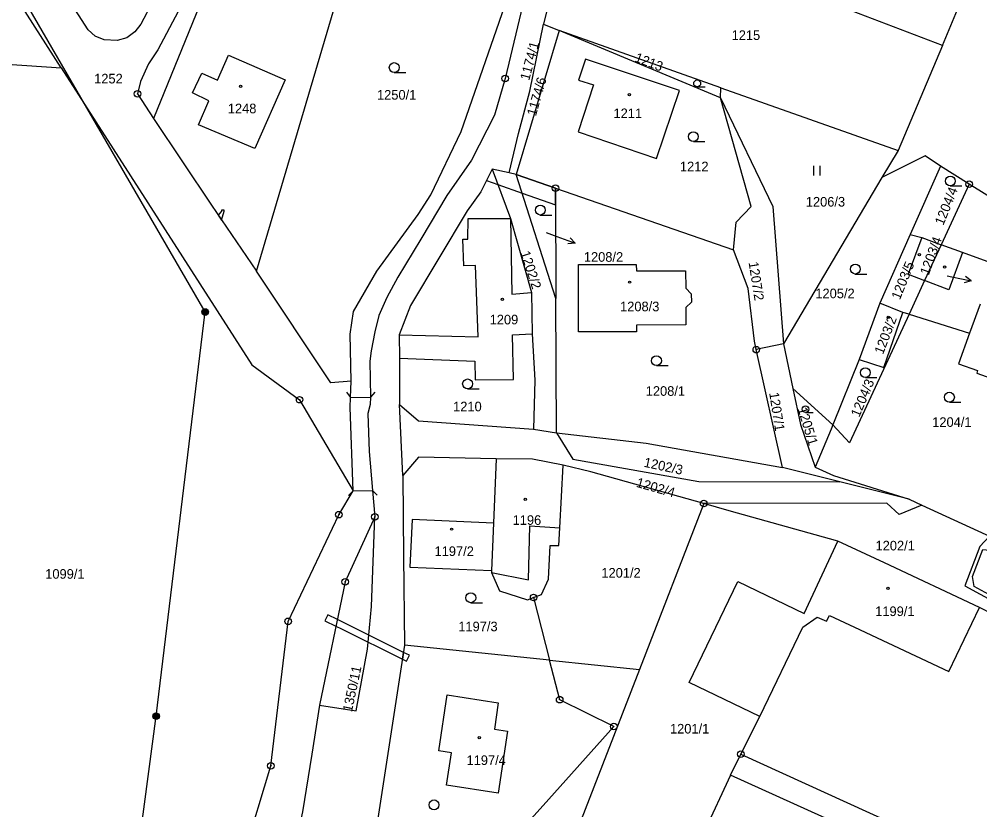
# Model space of a CAD drawing. Extents: x -587171 to -555306, y -1167727 to -1074732.
# Drawn here: x -559980.4 to -559834.5, y -1076963.9 to -1076843.9 of the extents above; entities that cross this region are included whole.
import ezdxf

# ---------------------------------------------------------------- set-up
doc = ezdxf.new("R2010")
doc.units = 0
for name, color, linetype in [('Hranice parcel', 7, 'Continuous'), ('Parcelní čísla', 7, 'Continuous'), ('Pop  PČ popisy', 7, 'Continuous'), ('Poz předměty', 7, 'Continuous'), ('Vnitřní kresba', 7, 'Continuous'), ('Věcná břemena k části', 7, 'Continuous'), ('Značky bodu BP', 7, 'Continuous'), ('Značky budov', 7, 'Continuous'), ('Značky kultur', 7, 'Continuous')]:
    doc.layers.add(name, color=color, linetype=linetype)

msp = doc.modelspace()

# ---------------------------------------------------------------- linework, layer by layer
at = {"layer": 'Hranice parcel'}
for p, q in [((-559840.17, -1076847.86), (-559825.87, -1076813.36)), ((-559840.17, -1076847.86), (-559881.44, -1076832.12)), ((-559951.35, -1076837.61), (-559960.01, -1076858.96)), ((-559900.77, -1076844.65), (-559898.41, -1076845.57)), ((-559898.41, -1076845.57), (-559904.91, -1076867.48)), ((-559873.89, -1076855.84), (-559898.41, -1076845.57)), ((-559873.85, -1076854.29), (-559898.41, -1076845.57)), ((-559840.17, -1076847.86), (-559846.9, -1076863.82)), ((-559873.89, -1076855.84), (-559873.85, -1076854.29)), ((-559873.85, -1076854.29), (-559846.9, -1076863.82)), ((-559846.9, -1076863.82), (-559849.4, -1076867.89)), ((-559840.5, -1076866.2), (-559845.09, -1076876.57)), ((-559836.12, -1076868.94), (-559840.5, -1076866.2)), ((-559906.01, -1076867.23), (-559908.56, -1076866.67)), ((-559904.91, -1076867.48), (-559906.01, -1076867.23)), ((-559898.9, -1076886.3), (-559904.91, -1076867.48)), ((-559904.91, -1076867.48), (-559898.96, -1076869.54)), ((-559849.4, -1076867.89), (-559864.33, -1076893.15)), ((-559836.12, -1076868.94), (-559840.37, -1076878.13)), ((-559817.7, -1076880.49), (-559836.12, -1076868.94)), ((-559898.96, -1076869.54), (-559898.9, -1076886.3)), ((-559898.96, -1076869.54), (-559871.91, -1076878.89)), ((-559845.09, -1076876.57), (-559849.7, -1076886.98)), ((-559845.09, -1076876.57), (-559843.32, -1076877.04)), ((-559843.32, -1076877.04), (-559840.37, -1076878.13)), ((-559840.37, -1076878.13), (-559842.89, -1076883.57)), ((-559837.13, -1076879.32), (-559840.37, -1076878.13)), ((-559819.35, -1076885.83), (-559837.13, -1076879.32)), ((-559842.89, -1076883.57), (-559845.26, -1076888.69)), ((-559898.83, -1076906.68), (-559898.9, -1076886.3)), ((-559849.7, -1076886.98), (-559852.84, -1076895.54)), ((-559846.19, -1076888.4), (-559849.7, -1076886.98)), ((-559845.26, -1076888.69), (-559846.19, -1076888.4)), ((-559864.33, -1076893.15), (-559868.46, -1076894.06)), ((-559864.47, -1076911.97), (-559868.46, -1076894.06)), ((-559864.33, -1076893.15), (-559862.89, -1076899.95)), ((-559922.65, -1076895.37), (-559922.64, -1076902.38)), ((-559852.84, -1076895.54), (-559856.83, -1076905.46)), ((-559856.83, -1076905.46), (-559862.89, -1076899.95)), ((-559862.89, -1076899.95), (-559861.73, -1076905.42)), ((-559922.13, -1076913.19), (-559922.64, -1076902.38)), ((-559861.73, -1076905.42), (-559859.5, -1076911.89)), ((-559902.29, -1076906.16), (-559898.83, -1076906.68)), ((-559907.97, -1076910.64), (-559908.38, -1076920.39)), ((-559855.78, -1076914.15), (-559864.47, -1076911.97)), ((-559845.26, -1076916.79), (-559855.78, -1076914.15)), ((-559929.68, -1076915.52), (-559926.75, -1076915.47)), ((-559926.75, -1076915.47), (-559926.41, -1076919.45)), ((-559876.45, -1076917.43), (-559886.22, -1076942.65)), ((-559845.26, -1076916.79), (-559843.31, -1076917.68)), ((-559843.31, -1076917.68), (-559830.97, -1076923.33)), ((-559908.38, -1076920.39), (-559908.69, -1076927.62)), ((-559908.69, -1076927.62), (-559908.7, -1076927.89)), ((-559902.28, -1076931.69), (-559899.85, -1076941.23)), ((-559899.85, -1076941.23), (-559921.87, -1076938.92)), ((-559899.85, -1076941.23), (-559886.22, -1076942.65)), ((-559886.22, -1076942.65), (-559900.64, -1076979.86)), ((-559872.38, -1076958.66), (-559870.8, -1076955.49)), ((-559870.8, -1076955.49), (-559834.55, -1076971.98)), ((-559872.38, -1076958.66), (-559878.13, -1076971.03))]:
    msp.add_line(p, q, dxfattribs=at)
for points in [[(-559938.25, -1076771.25), (-559937.57, -1076771.44), (-559946.65, -1076786.97), (-559949.75, -1076793.25), (-559950.81, -1076796.07), (-559951.35, -1076798.09), (-559958.07, -1076834.44), (-559959.38, -1076839.26), (-559960.09, -1076841.08), (-559961.95, -1076844.64), (-559962.87, -1076845.81), (-559964.08, -1076846.68), (-559965.52, -1076847.13), (-559967.49, -1076847.03), (-559968.86, -1076846.47), (-559969.95, -1076845.48), (-559979.67, -1076830.36)], [(-559893.71, -1076792.69), (-559893, -1076793.97), (-559894.13, -1076799.69), (-559896.32, -1076808.92), (-559897.08, -1076811.11), (-559898.86, -1076816.86), (-559898.74, -1076818.83), (-559900.49, -1076827.14), (-559906.6, -1076852.89), (-559908.24, -1076858.44), (-559911.74, -1076865.26), (-559915.45, -1076870.63), (-559919.41, -1076877.27), (-559922.9, -1076883.06), (-559924.6, -1076886.14), (-559925.8, -1076888.87), (-559926.41, -1076891.33), (-559926.98, -1076894.26), (-559927.14, -1076895.8), (-559927.07, -1076901.25), (-559927.09, -1076902.41), (-559927.45, -1076903.76), (-559927.26, -1076909.55), (-559926.75, -1076915.47)], [(-559946.73, -1076797.71), (-559946.89, -1076797.47), (-559947.31, -1076799.25), (-559950.3, -1076815.38), (-559954.4, -1076837.03), (-559956.29, -1076842.71), (-559959.37, -1076848.52), (-559960.75, -1076850.63), (-559962, -1076853.34), (-559962.43, -1076855.22), (-559960.01, -1076858.96)], [(-559974.06, -1076851.25), (-559985.47, -1076833.41), (-559985.58, -1076833.22), (-559989.34, -1076832.67), (-560002.27, -1076812.43), (-560004.14, -1076810.1), (-560006.38, -1076808.1), (-560006.59, -1076807.71), (-560006.43, -1076807.18), (-560004.56, -1076804.79), (-560020.92, -1076798.81)], [(-559944.37, -1076882.14), (-559930.58, -1076835.53), (-559931.44, -1076825.66), (-559928.42, -1076815.77)], [(-559929.99, -1076898.85), (-559930.15, -1076891.71), (-559929.66, -1076888.28), (-559926.11, -1076882.16), (-559919.8, -1076873.52), (-559917.9, -1076870.53), (-559913.28, -1076860.94), (-559906.24, -1076840.65), (-559905.14, -1076836.63), (-559903.12, -1076824.14)], [(-559897.72, -1076832.03), (-559898.51, -1076835.29), (-559900.77, -1076844.65)], [(-559906.01, -1076867.23), (-559904.57, -1076861.23), (-559902.87, -1076854.79), (-559900.77, -1076844.65)], [(-560070.59, -1076844.69), (-560052.35, -1076845.94), (-559974.06, -1076851.25)], [(-559895.44, -1076853.11), (-559893.2, -1076853.82), (-559895.54, -1076861), (-559883.6, -1076865.02), (-559880.13, -1076854.69), (-559894.4, -1076849.92), (-559895.44, -1076853.11)], [(-559974.06, -1076851.25), (-559945.06, -1076896.37), (-559937.82, -1076901.66), (-559929.68, -1076915.52)], [(-559871.91, -1076878.89), (-559871.51, -1076874.71), (-559869.24, -1076872.34), (-559873.89, -1076855.84)], [(-559873.89, -1076855.84), (-559865.95, -1076872.3), (-559864.33, -1076893.15)], [(-559960.01, -1076858.96), (-559951.22, -1076872.14), (-559944.37, -1076882.14)], [(-559840.5, -1076866.2), (-559842.81, -1076864.6), (-559849.4, -1076867.89)], [(-559908.56, -1076866.67), (-559910.3, -1076870.08), (-559912.37, -1076873), (-559920.99, -1076887.33), (-559922.69, -1076891.83), (-559922.65, -1076895.37)], [(-559908.56, -1076866.67), (-559905.81, -1076874.12), (-559902.6, -1076885.39), (-559902.5, -1076891.68)], [(-559843.32, -1076877.04), (-559845.39, -1076882.62), (-559842.89, -1076883.57)], [(-559868.46, -1076894.06), (-559868.75, -1076892.76), (-559869.72, -1076884.77), (-559871.91, -1076878.89)], [(-559837.13, -1076879.32), (-559839.2, -1076884.96), (-559842.89, -1076883.57)], [(-559886.67, -1076891.33), (-559895.44, -1076891.35), (-559895.45, -1076881.13), (-559886.69, -1076881.13), (-559886.68, -1076882.1), (-559879.2, -1076882.09), (-559879.16, -1076884.72), (-559878.34, -1076885.56), (-559878.32, -1076886.84), (-559879.17, -1076887.65), (-559879.17, -1076890.29), (-559886.66, -1076890.33), (-559886.67, -1076891.33)], [(-559929.99, -1076898.85), (-559933.06, -1076899.08), (-559944.37, -1076882.14)], [(-559852.84, -1076895.54), (-559849.07, -1076896.78), (-559846.19, -1076888.4)], [(-559845.26, -1076888.69), (-559854.3, -1076908.23), (-559856.83, -1076905.46)], [(-559845.26, -1076888.69), (-559836.07, -1076891.54), (-559837.75, -1076896.19), (-559834.84, -1076897.25), (-559834.98, -1076897.65), (-559827.31, -1076900.36), (-559823.86, -1076890.88), (-559821.21, -1076891.84)], [(-559922.65, -1076895.37), (-559911.22, -1076895.83), (-559911.16, -1076898.64), (-559905.35, -1076898.6), (-559905.48, -1076891.82), (-559902.5, -1076891.68)], [(-559902.5, -1076891.68), (-559902.12, -1076898.67), (-559902.29, -1076906.16)], [(-559929.68, -1076915.52), (-559930.14, -1076902.84), (-559930.08, -1076901.31), (-559929.99, -1076898.85)], [(-559922.64, -1076902.38), (-559919.78, -1076904.88), (-559902.29, -1076906.16)], [(-559856.83, -1076905.46), (-559857.09, -1076906.11), (-559859.5, -1076911.89)], [(-559898.83, -1076906.68), (-559896.35, -1076910.68), (-559877.2, -1076914.1), (-559855.78, -1076914.15)], [(-559898.83, -1076906.68), (-559885.19, -1076908.25), (-559864.47, -1076911.97)], [(-559907.97, -1076910.64), (-559919.75, -1076910.38), (-559922.13, -1076913.19)], [(-559897.77, -1076911.62), (-559902.47, -1076910.69), (-559907.97, -1076910.64)], [(-559902.28, -1076931.69), (-559901.08, -1076931.24), (-559900.02, -1076928.91), (-559899.79, -1076923.81), (-559898.47, -1076923.82), (-559898.32, -1076921.1), (-559897.77, -1076911.62)], [(-559876.45, -1076917.43), (-559893.61, -1076912.6), (-559897.77, -1076911.62)], [(-559922.13, -1076913.19), (-559922.02, -1076925.49), (-559921.87, -1076938.92)], [(-559859.5, -1076911.89), (-559856.73, -1076913.15), (-559845.26, -1076916.79)], [(-559965.42, -1077008.24), (-559963.06, -1077004.98), (-559959.52, -1076989.9), (-559946.18, -1076970.53), (-559942.18, -1076957.26), (-559939.56, -1076935.32), (-559931.86, -1076919.12), (-559929.68, -1076915.52)], [(-559843.31, -1076917.68), (-559846.77, -1076919.08), (-559848.63, -1076917.36), (-559876.45, -1076917.43)], [(-559856.1, -1076923.13), (-559872.6, -1076918.52), (-559876.45, -1076917.43)], [(-559926.41, -1076919.45), (-559930.89, -1076929.32), (-559934.81, -1076948.05)], [(-559934.81, -1076948.05), (-559929.24, -1076948.93), (-559927.5, -1076939.57), (-559926.92, -1076933.08), (-559926.41, -1076919.45)], [(-559908.38, -1076920.39), (-559920.74, -1076919.86), (-559921.07, -1076927.09), (-559908.69, -1076927.62)], [(-559870.8, -1076955.49), (-559867.94, -1076949.78), (-559878.66, -1076944.59), (-559871.24, -1076929.28), (-559861.21, -1076934.12), (-559856.1, -1076923.13)], [(-559832.36, -1076934.35), (-559834.56, -1076933.23), (-559849.01, -1076926.45), (-559856.1, -1076923.13)], [(-559908.7, -1076927.89), (-559907.48, -1076930.7), (-559903.21, -1076932.03), (-559902.28, -1076931.69)], [(-559921.87, -1076938.92), (-559926.36, -1076967.89), (-559926.64, -1076971.53), (-559926.22, -1076975.34)], [(-559910.09, -1076973.59), (-559900.85, -1076963.28), (-559890.11, -1076951.3), (-559898.32, -1076947.22), (-559899.85, -1076941.23)], [(-559914.76, -1076955.29), (-559916.68, -1076955), (-559915.41, -1076946.5), (-559907.66, -1076947.69), (-559908.24, -1076951.7), (-559906.26, -1076952.01), (-559907.68, -1076961.42), (-559915.51, -1076960.22), (-559914.76, -1076955.29)], [(-559934.81, -1076948.05), (-559935.97, -1076955.51), (-559937.36, -1076964.24), (-559938, -1076966.97), (-559938.64, -1076968.88), (-559939.64, -1076971.4), (-559940.28, -1076972.84), (-559942.02, -1076976.09), (-559944.06, -1076979.5)], [(-559841.32, -1076972.75), (-559851.01, -1076968.36), (-559872.38, -1076958.66)]]:
    msp.add_lwpolyline(points, dxfattribs=at)
at = {"layer": 'Pop  PČ popisy'}
for p, q in [((-559900.36, -1076876.28), (-559898.78, -1076876.86)), ((-559898.78, -1076876.86), (-559895.96, -1076877.89)), ((-559895.96, -1076877.89), (-559897.07, -1076878.01)), ((-559895.96, -1076877.89), (-559896.73, -1076877.07)), ((-559839.47, -1076882.86), (-559838.75, -1076883.01)), ((-559838.75, -1076883.01), (-559835.82, -1076883.63)), ((-559835.82, -1076883.63), (-559836.9, -1076883.92)), ((-559835.82, -1076883.63), (-559836.69, -1076882.94))]:
    msp.add_line(p, q, dxfattribs=at)
at = {"layer": 'Poz předměty'}
for p, q in [((-559952.18, -1076888.34), (-559981.15, -1076838.35)), ((-559959.61, -1076949.72), (-559952.18, -1076888.34)), ((-559967.04, -1077006.04), (-559959.61, -1076949.72))]:
    msp.add_line(p, q, dxfattribs=at)
for centre, radius in [((-559952.18, -1076888.34), 0.5), ((-559952.18, -1076888.34), 0.4), ((-559952.18, -1076888.34), 0.3), ((-559952.18, -1076888.34), 0.2), ((-559952.18, -1076888.34), 0.1), ((-559959.61, -1076949.72), 0.5), ((-559959.61, -1076949.72), 0.4), ((-559959.61, -1076949.72), 0.3), ((-559959.61, -1076949.72), 0.2), ((-559959.61, -1076949.72), 0.1)]:
    msp.add_circle(centre, radius, dxfattribs=at)
at = {"layer": 'Vnitřní kresba'}
for p, q in [((-559950.27, -1076853.13), (-559948.63, -1076849.31)), ((-559948.63, -1076849.31), (-559940.01, -1076853.06)), ((-559954.1, -1076855.08), (-559952.66, -1076852.06)), ((-559952.66, -1076852.06), (-559950.27, -1076853.13)), ((-559940.01, -1076853.06), (-559944.63, -1076863.53)), ((-559951.61, -1076856.25), (-559954.1, -1076855.08)), ((-559953.19, -1076859.9), (-559951.61, -1076856.25)), ((-559944.63, -1076863.53), (-559953.19, -1076859.9)), ((-559912.26, -1076877.26), (-559912.24, -1076874.14)), ((-559912.24, -1076874.14), (-559905.81, -1076874.12)), ((-559905.81, -1076874.12), (-559905.59, -1076885.64)), ((-559913.03, -1076877.29), (-559912.26, -1076877.26)), ((-559912.87, -1076881.33), (-559913.03, -1076877.29)), ((-559911.09, -1076881.28), (-559912.87, -1076881.33)), ((-559910.72, -1076892.1), (-559911.09, -1076881.28)), ((-559905.59, -1076885.64), (-559902.6, -1076885.39)), ((-559834.48, -1076887.15), (-559836.07, -1076891.54)), ((-559922.69, -1076891.83), (-559910.72, -1076892.1)), ((-559930.72, -1076900.54), (-559930.08, -1076901.31)), ((-559930.08, -1076901.31), (-559927.07, -1076901.25)), ((-559926.41, -1076900.5), (-559927.07, -1076901.25)), ((-559930.39, -1076916.23), (-559929.68, -1076915.52)), ((-559926.04, -1076916.18), (-559926.75, -1076915.47)), ((-559903.08, -1076929.02), (-559902.84, -1076920.84)), ((-559902.84, -1076920.84), (-559898.32, -1076921.1)), ((-559908.7, -1076927.89), (-559903.08, -1076929.02)), ((-559839.2, -1076942.92), (-559834.56, -1076933.23)), ((-559861.37, -1076936.21), (-559859.19, -1076934.69)), ((-559859.19, -1076934.69), (-559857.82, -1076935.28)), ((-559857.82, -1076935.28), (-559857.32, -1076934.44)), ((-559857.32, -1076934.44), (-559853.53, -1076936.21)), ((-559867.94, -1076949.78), (-559861.37, -1076936.21)), ((-559853.53, -1076936.21), (-559839.2, -1076942.92))]:
    msp.add_line(p, q, dxfattribs=at)
at = {"layer": 'Věcná břemena k části'}
for points in [[(-559907.71, -1076868.97), (-559904.02, -1076870.27), (-559898.95, -1076872.06), (-559898.96, -1076869.54), (-559904.91, -1076867.48), (-559906.01, -1076867.23), (-559908.56, -1076866.67), (-559909.42, -1076868.36)], [(-559950.2, -1076873.62), (-559949.69, -1076874.37), (-559949.3, -1076873.04), (-559949.3, -1076872.85), (-559949.69, -1076872.86), (-559949.69, -1076873.04)], [(-559832.12, -1076932.47), (-559832.04, -1076931.83), (-559835.37, -1076930.02), (-559835.61, -1076928.52), (-559834.07, -1076924.41), (-559831.14, -1076924.7), (-559830.97, -1076923.33), (-559833.06, -1076922.37), (-559834.53, -1076923.93), (-559836.78, -1076929.94)], [(-559927.31, -1076937.43), (-559931.26, -1076935.47), (-559932.09, -1076935.06), (-559933.55, -1076934.33), (-559934, -1076935.23), (-559932.3, -1076936.07), (-559931.47, -1076936.48), (-559927.4, -1076938.49), (-559926.17, -1076939.1), (-559922.2, -1076941.07), (-559922.04, -1076940.04)], [(-559922.04, -1076940.04), (-559922.2, -1076941.07), (-559921.59, -1076941.38), (-559921.14, -1076940.48)]]:
    msp.add_lwpolyline(points, close=True, dxfattribs=at)
at = {"layer": 'Značky bodu BP'}
for centre, radius in [((-559906.6, -1076852.89), 0.5), ((-559906.6, -1076852.89), 0.0303), ((-559962.43, -1076855.22), 0.5), ((-559962.43, -1076855.22), 0.0303), ((-559898.96, -1076869.54), 0.5), ((-559836.12, -1076868.94), 0.5), ((-559836.12, -1076868.94), 0.0303), ((-559898.96, -1076869.54), 0.0303), ((-559868.46, -1076894.06), 0.5), ((-559868.46, -1076894.06), 0.0303), ((-559937.82, -1076901.66), 0.5), ((-559937.82, -1076901.66), 0.0303), ((-559876.45, -1076917.43), 0.5), ((-559876.45, -1076917.43), 0.0303), ((-559931.86, -1076919.12), 0.5), ((-559926.41, -1076919.45), 0.5), ((-559931.86, -1076919.12), 0.0303), ((-559926.41, -1076919.45), 0.0303), ((-559930.89, -1076929.32), 0.5), ((-559930.89, -1076929.32), 0.0303), ((-559902.28, -1076931.69), 0.5), ((-559902.28, -1076931.69), 0.0303), ((-559939.56, -1076935.32), 0.5), ((-559939.56, -1076935.32), 0.0303), ((-559898.32, -1076947.22), 0.5), ((-559898.32, -1076947.22), 0.0303), ((-559890.11, -1076951.3), 0.5), ((-559890.11, -1076951.3), 0.0303), ((-559870.8, -1076955.49), 0.5), ((-559870.8, -1076955.49), 0.0303), ((-559942.18, -1076957.26), 0.5), ((-559942.18, -1076957.26), 0.0303)]:
    msp.add_circle(centre, radius, dxfattribs=at)
at = {"layer": 'Značky budov'}
for centre in [(-559946.78, -1076854.08), (-559887.74, -1076855.35), (-559843.68, -1076879.65), (-559839.87, -1076881.52), (-559887.7, -1076883.81), (-559907.03, -1076886.41), (-559848.41, -1076889.17), (-559903.54, -1076916.79), (-559914.74, -1076921.32), (-559848.46, -1076930.33), (-559910.54, -1076952.97)]:
    msp.add_circle(centre, 0.175, dxfattribs=at)
at = {"layer": 'Značky kultur'}
for p, q in [((-559923.45, -1076851.97), (-559921.7, -1076851.97)), ((-559877.44, -1076854.16), (-559876.21, -1076854.16)), ((-559878.02, -1076862.46), (-559876.27, -1076862.46)), ((-559859.74, -1076867.62), (-559859.74, -1076866.12)), ((-559858.74, -1076867.62), (-559858.74, -1076866.12)), ((-559838.99, -1076869.2), (-559837.24, -1076869.2)), ((-559901.27, -1076873.61), (-559899.52, -1076873.61)), ((-559853.42, -1076882.57), (-559851.67, -1076882.57)), ((-559883.62, -1076896.49), (-559881.87, -1076896.49)), ((-559851.89, -1076898.3), (-559850.14, -1076898.3)), ((-559912.31, -1076900.01), (-559910.56, -1076900.01)), ((-559839.13, -1076902.03), (-559837.38, -1076902.03)), ((-559860.99, -1076903.6), (-559859.82, -1076903.6)), ((-559911.82, -1076932.49), (-559910.07, -1076932.49))]:
    msp.add_line(p, q, dxfattribs=at)
for centre, radius in [((-559923.45, -1076851.22), 0.75), ((-559877.44, -1076853.63), 0.525), ((-559878.02, -1076861.71), 0.75), ((-559838.99, -1076868.45), 0.75), ((-559901.27, -1076872.86), 0.75), ((-559853.42, -1076881.82), 0.75), ((-559883.62, -1076895.74), 0.75), ((-559851.89, -1076897.55), 0.75), ((-559912.31, -1076899.26), 0.75), ((-559839.13, -1076901.28), 0.75), ((-559861, -1076903.1), 0.502), ((-559911.82, -1076931.74), 0.75), ((-559917.41, -1076963.19), 0.75)]:
    msp.add_circle(centre, radius, dxfattribs=at)

# ---------------------------------------------------------------- texts
at = {"layer": 'Parcelní čísla'}
for s, p in [('1215', (-559872.21, -1076847.03)), ('1252', (-559969.03, -1076853.63)), ('1250/1', (-559926.07, -1076856.09)), ('1248', (-559948.73, -1076858.16)), ('1211', (-559890.15, -1076858.9)), ('1212', (-559880.06, -1076866.97)), ('1206/3', (-559860.94, -1076872.33)), ('1208/2', (-559894.65, -1076880.71)), ('1205/2', (-559859.49, -1076886.25)), ('1208/3', (-559889.15, -1076888.23)), ('1209', (-559908.96, -1076890.22)), ('1208/1', (-559885.25, -1076901.07)), ('1210', (-559914.51, -1076903.42)), ('1204/1', (-559841.74, -1076905.79)), ('1196', (-559905.47, -1076920.67)), ('1202/1', (-559850.35, -1076924.55)), ('1197/2', (-559917.33, -1076925.4)), ('1099/1', (-559976.46, -1076928.85)), ('1201/2', (-559891.99, -1076928.68)), ('1199/1', (-559850.4, -1076934.52)), ('1197/3', (-559913.72, -1076936.83)), ('1201/1', (-559881.57, -1076952.36)), ('1197/4', (-559912.47, -1076957.14))]:
    msp.add_text(s, height=1.46, dxfattribs=at).set_placement(p)
for s, rotation, p in [('1174/1', 75, (-559902.96, -1076853.27)), ('1213', 339, (-559887.04, -1076850.27)), ('1174/6', 74, (-559901.94, -1076858.67)), ('1204/4', 68, (-559840.06, -1076875.28)), ('1203/4', 70, (-559842.28, -1076882.86)), ('1202/2', 288, (-559904.3, -1076879.33)), ('1207/2', 279, (-559869.64, -1076880.81)), ('1203/5', 68, (-559846.65, -1076886.58)), ('1203/2', 69, (-559849.22, -1076894.88)), ('1204/3', 67, (-559852.83, -1076904.42)), ('1207/1', 279, (-559866.51, -1076900.63)), ('1205/1', 287, (-559862.2, -1076903.03)), ('1202/3', 348, (-559885.63, -1076911.83)), ('1202/4', 344, (-559886.8, -1076914.87)), ('1350/11', 78, (-559929.88, -1076949.15))]:
    msp.add_text(s, height=1.46, rotation=rotation, dxfattribs=at).set_placement(p)

doc.saveas('drawing.dxf')
